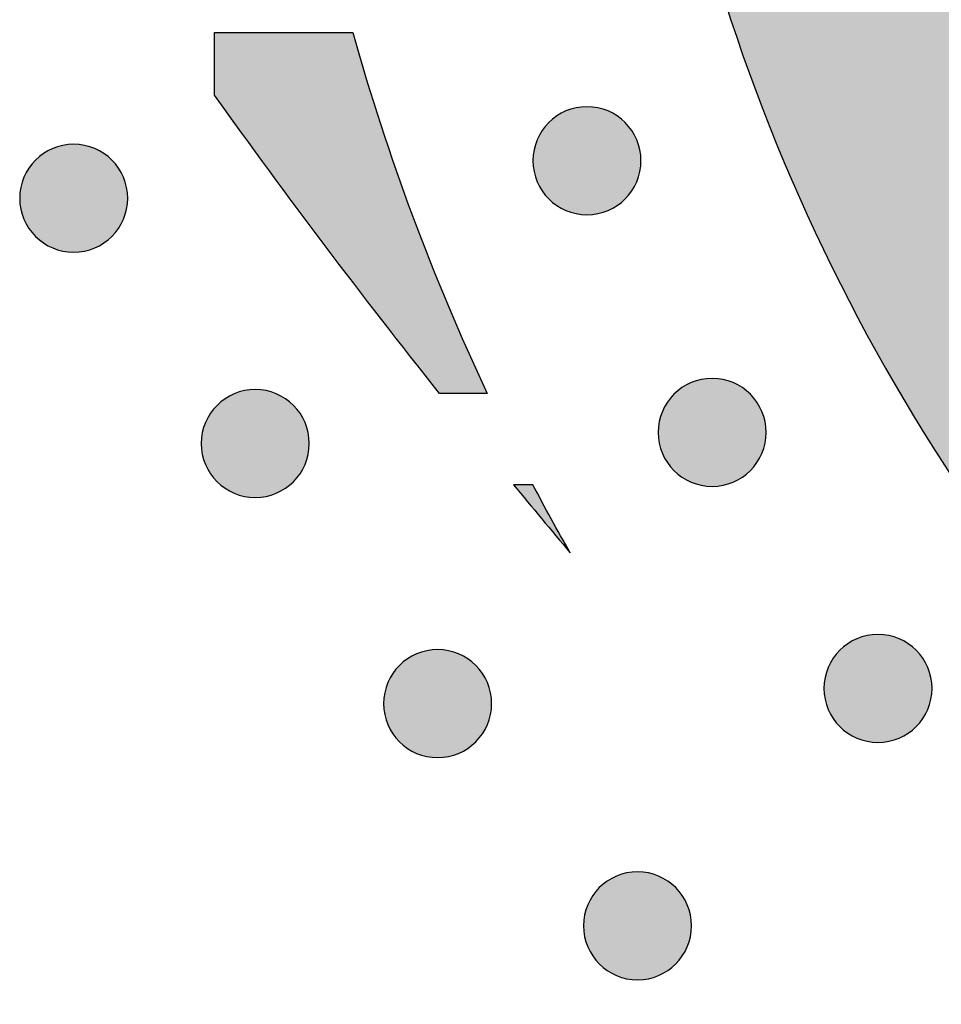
# Model space of a CAD drawing. Header units: millimetres. Extents: x -3873 to -97, y 912 to 4165.
# Tile 588 of 656: x -543 to -512, y 3750 to 3782. Entities that reach past the tile are written whole.
import ezdxf

# ---------------------------------------------------------------- set-up
doc = ezdxf.new("R2010")
doc.units = ezdxf.units.MM
doc.layers.add('pattern', color=7, linetype='Continuous', true_color=0x000000)

msp = doc.modelspace()

# ---------------------------------------------------------------- hatches: boundary and pattern name
at = {"layer": 'pattern'}
for points in [[(-415.75, 3746.365), (-409.983, 3761.385), (-424.214, 3755.831), (-426.723, 3754.899), (-429.271, 3754.045), (-431.853, 3753.272), (-434.466, 3752.582), (-437.106, 3751.977), (-439.769, 3751.457), (-442.45, 3751.025), (-445.145, 3750.681), (-447.85, 3750.426), (-450.561, 3750.26), (-453.273, 3750.183), (-455.981, 3750.195), (-458.682, 3750.295), (-461.371, 3750.483), (-464.043, 3750.758), (-466.696, 3751.118), (-467.69, 3751.279), (-468.683, 3751.46), (-469.676, 3751.662), (-470.667, 3751.883), (-471.656, 3752.124), (-472.642, 3752.386), (-473.624, 3752.667), (-474.603, 3752.969), (-475.576, 3753.29), (-476.545, 3753.631), (-477.508, 3753.992), (-478.464, 3754.373), (-479.413, 3754.773), (-480.355, 3755.191), (-481.288, 3755.629), (-482.213, 3756.086), (-483.128, 3756.561), (-484.034, 3757.054), (-484.929, 3757.565), (-485.813, 3758.093), (-486.686, 3758.639), (-487.546, 3759.201), (-488.395, 3759.78), (-489.23, 3760.374), (-490.052, 3760.985), (-490.861, 3761.61), (-491.655, 3762.25), (-492.435, 3762.904), (-493.2, 3763.571), (-493.95, 3764.252), (-494.684, 3764.946), (-495.402, 3765.651), (-496.107, 3766.371), (-496.799, 3767.106), (-497.479, 3767.857), (-498.145, 3768.623), (-498.798, 3769.404), (-499.436, 3770.2), (-500.06, 3771.009), (-500.669, 3771.833), (-501.262, 3772.669), (-501.839, 3773.519), (-502.4, 3774.38), (-502.944, 3775.254), (-503.471, 3776.139), (-503.98, 3777.035), (-504.472, 3777.941), (-504.945, 3778.858), (-505.4, 3779.783), (-505.836, 3780.717), (-506.253, 3781.66), (-506.652, 3782.609), (-507.03, 3783.566), (-507.39, 3784.53), (-507.729, 3785.499), (-508.049, 3786.473), (-508.349, 3787.452), (-508.628, 3788.435), (-508.888, 3789.422), (-509.128, 3790.411), (-509.347, 3791.402), (-509.547, 3792.395), (-509.726, 3793.389), (-509.886, 3794.383), (-510.241, 3797.036), (-510.511, 3799.709), (-510.694, 3802.399), (-510.79, 3805.1), (-510.798, 3807.808), (-510.716, 3810.52), (-510.545, 3813.23), (-510.285, 3815.935), (-509.936, 3818.63), (-509.5, 3821.31), (-508.976, 3823.972), (-508.366, 3826.611), (-507.671, 3829.222), (-506.894, 3831.803), (-506.035, 3834.349), (-505.098, 3836.857), (-499.52, 3851.079), (-514.55, 3845.338), (-515.217, 3843.811), (-515.858, 3842.27), (-516.473, 3840.714), (-517.062, 3839.145), (-517.625, 3837.562), (-518.16, 3835.966), (-518.667, 3834.359), (-519.146, 3832.741), (-519.597, 3831.112), (-520.019, 3829.474), (-520.412, 3827.827), (-520.776, 3826.171), (-521.11, 3824.509), (-521.415, 3822.839), (-521.69, 3821.165), (-521.935, 3819.485), (-522.149, 3817.801), (-522.334, 3816.113), (-522.488, 3814.424), (-522.611, 3812.732), (-522.705, 3811.04), (-522.768, 3809.348), (-522.8, 3807.656), (-522.803, 3805.966), (-522.775, 3804.279), (-522.717, 3802.594), (-522.63, 3800.914), (-522.513, 3799.238), (-522.366, 3797.568), (-522.19, 3795.904), (-521.986, 3794.247), (-521.752, 3792.598), (-521.556, 3791.372), (-521.334, 3790.147), (-521.088, 3788.923), (-520.818, 3787.7), (-520.522, 3786.481), (-520.202, 3785.265), (-519.857, 3784.053), (-519.487, 3782.846), (-519.093, 3781.644), (-518.675, 3780.45), (-518.232, 3779.262), (-517.765, 3778.082), (-517.274, 3776.911), (-516.759, 3775.749), (-516.221, 3774.597), (-515.66, 3773.456), (-515.077, 3772.326), (-514.471, 3771.209), (-513.843, 3770.104), (-513.193, 3769.013), (-512.522, 3767.936), (-511.831, 3766.873), (-511.119, 3765.826), (-510.388, 3764.795), (-509.638, 3763.78), (-508.868, 3762.782), (-508.081, 3761.801), (-507.277, 3760.838), (-506.455, 3759.893), (-505.617, 3758.967), (-504.764, 3758.061), (-503.895, 3757.173), (-503.009, 3756.303), (-502.104, 3755.448), (-501.18, 3754.609), (-500.237, 3753.786), (-499.275, 3752.979), (-498.296, 3752.19), (-497.299, 3751.42), (-496.285, 3750.667), (-495.255, 3749.934), (-494.209, 3749.221), (-493.148, 3748.527), (-492.072, 3747.855), (-490.982, 3747.203), (-489.878, 3746.573), (-488.762, 3745.965), (-487.633, 3745.38), (-486.493, 3744.817), (-485.342, 3744.277), (-484.181, 3743.76), (-483.011, 3743.268), (-481.832, 3742.798), (-480.645, 3742.353), (-479.451, 3741.933), (-478.25, 3741.537), (-477.044, 3741.165), (-475.832, 3740.818), (-474.617, 3740.495), (-473.398, 3740.198), (-472.176, 3739.925), (-470.952, 3739.677), (-469.727, 3739.453), (-468.501, 3739.255), (-466.853, 3739.018), (-465.196, 3738.811), (-463.533, 3738.632), (-461.863, 3738.483), (-460.188, 3738.363), (-458.507, 3738.272), (-456.823, 3738.212), (-455.135, 3738.181), (-453.446, 3738.18), (-451.754, 3738.21), (-450.061, 3738.27), (-448.369, 3738.36), (-446.677, 3738.481), (-444.987, 3738.632), (-443.3, 3738.814), (-441.615, 3739.025), (-439.935, 3739.267), (-438.26, 3739.539), (-436.59, 3739.841), (-434.927, 3740.172), (-433.271, 3740.533), (-431.623, 3740.924), (-429.984, 3741.343), (-428.354, 3741.791), (-426.735, 3742.267), (-425.127, 3742.772), (-423.531, 3743.304), (-421.947, 3743.863), (-420.376, 3744.45), (-418.819, 3745.062), (-417.277, 3745.701)], [(-531.67, 3781.714), (-531.228, 3780.195), (-530.754, 3778.684), (-530.249, 3777.183), (-529.711, 3775.693), (-529.143, 3774.214), (-528.544, 3772.748), (-527.914, 3771.295), (-527.255, 3769.857), (-528.822, 3769.858), (-532.58, 3774.71), (-536.213, 3779.657), (-536.211, 3781.718)], [(-522.729, 3776.247), (-522.757, 3776.22), (-522.786, 3776.192), (-522.816, 3776.166), (-522.847, 3776.14), (-522.878, 3776.114), (-522.911, 3776.089), (-522.944, 3776.064), (-522.978, 3776.04), (-523.013, 3776.017), (-523.049, 3775.994), (-523.085, 3775.972), (-523.123, 3775.951), (-523.161, 3775.93), (-523.199, 3775.911), (-523.239, 3775.892), (-523.279, 3775.874), (-523.32, 3775.857), (-523.361, 3775.841), (-523.403, 3775.826), (-523.445, 3775.812), (-523.488, 3775.799), (-523.532, 3775.787), (-523.576, 3775.776), (-523.62, 3775.766), (-523.665, 3775.757), (-523.71, 3775.75), (-523.755, 3775.743), (-523.8, 3775.738), (-523.846, 3775.734), (-523.892, 3775.731), (-523.938, 3775.729), (-523.984, 3775.728), (-524.03, 3775.729), (-524.076, 3775.731), (-524.121, 3775.734), (-524.167, 3775.738), (-524.212, 3775.743), (-524.258, 3775.75), (-524.303, 3775.758), (-524.347, 3775.766), (-524.392, 3775.776), (-524.435, 3775.787), (-524.479, 3775.799), (-524.522, 3775.813), (-524.564, 3775.827), (-524.606, 3775.842), (-524.648, 3775.858), (-524.688, 3775.875), (-524.728, 3775.893), (-524.768, 3775.912), (-524.806, 3775.932), (-524.844, 3775.952), (-524.882, 3775.973), (-524.918, 3775.995), (-524.954, 3776.018), (-524.989, 3776.042), (-525.023, 3776.066), (-525.056, 3776.09), (-525.089, 3776.116), (-525.12, 3776.141), (-525.151, 3776.168), (-525.181, 3776.195), (-525.21, 3776.222), (-525.238, 3776.249), (-525.265, 3776.277), (-525.292, 3776.306), (-525.319, 3776.336), (-525.345, 3776.367), (-525.371, 3776.399), (-525.396, 3776.431), (-525.421, 3776.465), (-525.445, 3776.499), (-525.468, 3776.534), (-525.491, 3776.569), (-525.513, 3776.606), (-525.534, 3776.643), (-525.555, 3776.681), (-525.574, 3776.72), (-525.593, 3776.759), (-525.611, 3776.799), (-525.628, 3776.84), (-525.644, 3776.882), (-525.659, 3776.924), (-525.673, 3776.966), (-525.686, 3777.009), (-525.698, 3777.053), (-525.709, 3777.096), (-525.719, 3777.141), (-525.728, 3777.185), (-525.735, 3777.23), (-525.742, 3777.276), (-525.747, 3777.321), (-525.751, 3777.367), (-525.754, 3777.413), (-525.756, 3777.458), (-525.756, 3777.504), (-525.756, 3777.55), (-525.754, 3777.596), (-525.751, 3777.642), (-525.747, 3777.688), (-525.741, 3777.733), (-525.735, 3777.778), (-525.727, 3777.823), (-525.718, 3777.868), (-525.709, 3777.912), (-525.698, 3777.956), (-525.686, 3777.999), (-525.672, 3778.042), (-525.658, 3778.085), (-525.643, 3778.127), (-525.627, 3778.168), (-525.61, 3778.209), (-525.592, 3778.249), (-525.573, 3778.288), (-525.553, 3778.327), (-525.533, 3778.365), (-525.512, 3778.402), (-525.489, 3778.439), (-525.467, 3778.475), (-525.443, 3778.509), (-525.419, 3778.544), (-525.394, 3778.577), (-525.369, 3778.609), (-525.343, 3778.641), (-525.317, 3778.672), (-525.29, 3778.701), (-525.263, 3778.73), (-525.236, 3778.758), (-525.207, 3778.786), (-525.178, 3778.813), (-525.149, 3778.84), (-525.118, 3778.866), (-525.086, 3778.892), (-525.054, 3778.917), (-525.02, 3778.942), (-524.986, 3778.966), (-524.951, 3778.989), (-524.916, 3779.012), (-524.879, 3779.034), (-524.842, 3779.055), (-524.804, 3779.075), (-524.765, 3779.095), (-524.726, 3779.114), (-524.685, 3779.132), (-524.645, 3779.149), (-524.603, 3779.165), (-524.561, 3779.18), (-524.519, 3779.194), (-524.476, 3779.207), (-524.432, 3779.219), (-524.389, 3779.23), (-524.344, 3779.24), (-524.3, 3779.248), (-524.255, 3779.256), (-524.209, 3779.262), (-524.164, 3779.268), (-524.118, 3779.272), (-524.072, 3779.275), (-524.027, 3779.277), (-523.981, 3779.277), (-523.935, 3779.276), (-523.889, 3779.275), (-523.843, 3779.272), (-523.797, 3779.267), (-523.752, 3779.262), (-523.707, 3779.256), (-523.662, 3779.248), (-523.617, 3779.239), (-523.573, 3779.229), (-523.529, 3779.218), (-523.485, 3779.206), (-523.442, 3779.193), (-523.4, 3779.179), (-523.358, 3779.164), (-523.317, 3779.148), (-523.276, 3779.131), (-523.236, 3779.113), (-523.197, 3779.094), (-523.158, 3779.074), (-523.12, 3779.053), (-523.083, 3779.032), (-523.046, 3779.01), (-523.01, 3778.987), (-522.975, 3778.964), (-522.941, 3778.94), (-522.908, 3778.915), (-522.876, 3778.89), (-522.844, 3778.864), (-522.813, 3778.838), (-522.784, 3778.811), (-522.755, 3778.784), (-522.726, 3778.756), (-522.699, 3778.728), (-522.672, 3778.699), (-522.645, 3778.669), (-522.619, 3778.638), (-522.593, 3778.607), (-522.568, 3778.574), (-522.543, 3778.541), (-522.519, 3778.507), (-522.496, 3778.472), (-522.473, 3778.436), (-522.451, 3778.4), (-522.43, 3778.362), (-522.41, 3778.324), (-522.39, 3778.286), (-522.371, 3778.246), (-522.353, 3778.206), (-522.336, 3778.165), (-522.32, 3778.124), (-522.305, 3778.082), (-522.291, 3778.04), (-522.278, 3777.997), (-522.266, 3777.953), (-522.255, 3777.909), (-522.245, 3777.865), (-522.236, 3777.82), (-522.229, 3777.775), (-522.222, 3777.73), (-522.217, 3777.684), (-522.213, 3777.639), (-522.21, 3777.593), (-522.208, 3777.547), (-522.208, 3777.501), (-522.208, 3777.455), (-522.21, 3777.409), (-522.213, 3777.364), (-522.218, 3777.318), (-522.223, 3777.273), (-522.229, 3777.227), (-522.237, 3777.182), (-522.246, 3777.138), (-522.256, 3777.093), (-522.267, 3777.05), (-522.279, 3777.006), (-522.292, 3776.963), (-522.306, 3776.921), (-522.321, 3776.879), (-522.337, 3776.837), (-522.354, 3776.797), (-522.372, 3776.757), (-522.391, 3776.717), (-522.411, 3776.678), (-522.431, 3776.64), (-522.453, 3776.603), (-522.475, 3776.567), (-522.498, 3776.531), (-522.521, 3776.496), (-522.545, 3776.462), (-522.57, 3776.429), (-522.595, 3776.396), (-522.621, 3776.365), (-522.647, 3776.334), (-522.674, 3776.304), (-522.701, 3776.275)], [(-539.583, 3775.015), (-539.611, 3774.988), (-539.64, 3774.961), (-539.67, 3774.934), (-539.701, 3774.908), (-539.733, 3774.882), (-539.765, 3774.857), (-539.799, 3774.832), (-539.833, 3774.808), (-539.868, 3774.785), (-539.903, 3774.762), (-539.94, 3774.74), (-539.977, 3774.719), (-540.015, 3774.699), (-540.054, 3774.679), (-540.093, 3774.66), (-540.133, 3774.642), (-540.174, 3774.625), (-540.216, 3774.609), (-540.258, 3774.594), (-540.3, 3774.58), (-540.343, 3774.567), (-540.386, 3774.555), (-540.43, 3774.544), (-540.475, 3774.534), (-540.519, 3774.526), (-540.564, 3774.518), (-540.61, 3774.512), (-540.655, 3774.506), (-540.701, 3774.502), (-540.746, 3774.499), (-540.792, 3774.497), (-540.838, 3774.497), (-540.884, 3774.498), (-540.93, 3774.499), (-540.976, 3774.502), (-541.022, 3774.507), (-541.067, 3774.512), (-541.112, 3774.518), (-541.157, 3774.526), (-541.202, 3774.535), (-541.246, 3774.545), (-541.29, 3774.556), (-541.333, 3774.568), (-541.376, 3774.581), (-541.419, 3774.595), (-541.461, 3774.61), (-541.502, 3774.626), (-541.543, 3774.643), (-541.583, 3774.661), (-541.622, 3774.68), (-541.661, 3774.7), (-541.699, 3774.721), (-541.736, 3774.742), (-541.773, 3774.764), (-541.809, 3774.787), (-541.843, 3774.81), (-541.877, 3774.834), (-541.911, 3774.859), (-541.943, 3774.884), (-541.975, 3774.91), (-542.005, 3774.936), (-542.035, 3774.963), (-542.064, 3774.99), (-542.092, 3775.018), (-542.12, 3775.046), (-542.147, 3775.075), (-542.174, 3775.105), (-542.2, 3775.136), (-542.226, 3775.167), (-542.251, 3775.2), (-542.276, 3775.233), (-542.3, 3775.267), (-542.323, 3775.302), (-542.346, 3775.338), (-542.368, 3775.374), (-542.389, 3775.412), (-542.409, 3775.45), (-542.429, 3775.488), (-542.448, 3775.528), (-542.466, 3775.568), (-542.483, 3775.609), (-542.499, 3775.65), (-542.514, 3775.692), (-542.528, 3775.734), (-542.541, 3775.777), (-542.553, 3775.821), (-542.564, 3775.865), (-542.574, 3775.909), (-542.582, 3775.954), (-542.59, 3775.999), (-542.596, 3776.044), (-542.602, 3776.089), (-542.606, 3776.135), (-542.609, 3776.181), (-542.611, 3776.227), (-542.611, 3776.273), (-542.61, 3776.319), (-542.609, 3776.365), (-542.606, 3776.41), (-542.601, 3776.456), (-542.596, 3776.501), (-542.59, 3776.547), (-542.582, 3776.592), (-542.573, 3776.636), (-542.563, 3776.681), (-542.552, 3776.724), (-542.54, 3776.768), (-542.527, 3776.811), (-542.513, 3776.853), (-542.498, 3776.895), (-542.482, 3776.937), (-542.464, 3776.977), (-542.447, 3777.017), (-542.428, 3777.057), (-542.408, 3777.096), (-542.387, 3777.134), (-542.366, 3777.171), (-542.344, 3777.207), (-542.321, 3777.243), (-542.298, 3777.278), (-542.274, 3777.312), (-542.249, 3777.345), (-542.224, 3777.378), (-542.198, 3777.409), (-542.172, 3777.44), (-542.145, 3777.47), (-542.118, 3777.499), (-542.09, 3777.527), (-542.062, 3777.554), (-542.033, 3777.582), (-542.003, 3777.608), (-541.972, 3777.634), (-541.941, 3777.66), (-541.908, 3777.685), (-541.875, 3777.71), (-541.841, 3777.734), (-541.806, 3777.757), (-541.77, 3777.78), (-541.734, 3777.802), (-541.696, 3777.823), (-541.658, 3777.844), (-541.62, 3777.863), (-541.58, 3777.882), (-541.54, 3777.9), (-541.499, 3777.917), (-541.458, 3777.933), (-541.416, 3777.948), (-541.374, 3777.962), (-541.331, 3777.975), (-541.287, 3777.987), (-541.243, 3777.998), (-541.199, 3778.008), (-541.154, 3778.017), (-541.109, 3778.024), (-541.064, 3778.031), (-541.018, 3778.036), (-540.973, 3778.04), (-540.927, 3778.043), (-540.881, 3778.045), (-540.835, 3778.045), (-540.789, 3778.045), (-540.743, 3778.043), (-540.698, 3778.04), (-540.652, 3778.036), (-540.607, 3778.03), (-540.561, 3778.024), (-540.516, 3778.016), (-540.472, 3778.008), (-540.427, 3777.998), (-540.383, 3777.987), (-540.34, 3777.975), (-540.297, 3777.961), (-540.255, 3777.947), (-540.213, 3777.932), (-540.171, 3777.916), (-540.131, 3777.899), (-540.091, 3777.881), (-540.051, 3777.862), (-540.012, 3777.842), (-539.974, 3777.822), (-539.937, 3777.801), (-539.901, 3777.778), (-539.865, 3777.756), (-539.83, 3777.732), (-539.796, 3777.708), (-539.763, 3777.684), (-539.73, 3777.658), (-539.699, 3777.632), (-539.668, 3777.606), (-539.638, 3777.579), (-539.609, 3777.552), (-539.581, 3777.525), (-539.554, 3777.497), (-539.526, 3777.467), (-539.5, 3777.438), (-539.473, 3777.407), (-539.448, 3777.375), (-539.423, 3777.343), (-539.398, 3777.309), (-539.374, 3777.275), (-539.351, 3777.24), (-539.328, 3777.205), (-539.306, 3777.168), (-539.285, 3777.131), (-539.264, 3777.093), (-539.244, 3777.054), (-539.226, 3777.015), (-539.208, 3776.974), (-539.191, 3776.934), (-539.175, 3776.892), (-539.16, 3776.85), (-539.146, 3776.808), (-539.133, 3776.765), (-539.121, 3776.721), (-539.11, 3776.678), (-539.1, 3776.633), (-539.091, 3776.589), (-539.083, 3776.544), (-539.077, 3776.498), (-539.072, 3776.453), (-539.068, 3776.407), (-539.065, 3776.361), (-539.063, 3776.316), (-539.062, 3776.27), (-539.063, 3776.224), (-539.065, 3776.178), (-539.068, 3776.132), (-539.072, 3776.086), (-539.077, 3776.041), (-539.084, 3775.996), (-539.092, 3775.951), (-539.1, 3775.906), (-539.11, 3775.862), (-539.121, 3775.818), (-539.133, 3775.774), (-539.147, 3775.732), (-539.161, 3775.689), (-539.176, 3775.647), (-539.192, 3775.606), (-539.209, 3775.565), (-539.227, 3775.525), (-539.246, 3775.486), (-539.266, 3775.447), (-539.286, 3775.409), (-539.307, 3775.372), (-539.329, 3775.335), (-539.352, 3775.299), (-539.376, 3775.265), (-539.4, 3775.23), (-539.424, 3775.197), (-539.45, 3775.165), (-539.475, 3775.133), (-539.502, 3775.102), (-539.528, 3775.073), (-539.556, 3775.044)], [(-518.618, 3767.32), (-518.646, 3767.293), (-518.675, 3767.266), (-518.705, 3767.239), (-518.735, 3767.213), (-518.767, 3767.187), (-518.799, 3767.162), (-518.833, 3767.137), (-518.867, 3767.113), (-518.902, 3767.09), (-518.938, 3767.067), (-518.974, 3767.045), (-519.011, 3767.024), (-519.049, 3767.004), (-519.088, 3766.984), (-519.128, 3766.965), (-519.168, 3766.947), (-519.208, 3766.93), (-519.25, 3766.914), (-519.292, 3766.899), (-519.334, 3766.885), (-519.377, 3766.872), (-519.421, 3766.86), (-519.465, 3766.849), (-519.509, 3766.839), (-519.554, 3766.831), (-519.599, 3766.823), (-519.644, 3766.817), (-519.689, 3766.811), (-519.735, 3766.807), (-519.781, 3766.804), (-519.827, 3766.802), (-519.873, 3766.802), (-519.919, 3766.803), (-519.964, 3766.804), (-520.01, 3766.807), (-520.056, 3766.812), (-520.101, 3766.817), (-520.147, 3766.823), (-520.191, 3766.831), (-520.236, 3766.84), (-520.28, 3766.85), (-520.324, 3766.861), (-520.368, 3766.873), (-520.411, 3766.886), (-520.453, 3766.9), (-520.495, 3766.915), (-520.536, 3766.931), (-520.577, 3766.948), (-520.617, 3766.966), (-520.657, 3766.985), (-520.695, 3767.005), (-520.733, 3767.026), (-520.771, 3767.047), (-520.807, 3767.069), (-520.843, 3767.092), (-520.878, 3767.115), (-520.912, 3767.139), (-520.945, 3767.164), (-520.977, 3767.189), (-521.009, 3767.215), (-521.04, 3767.241), (-521.07, 3767.268), (-521.099, 3767.295), (-521.127, 3767.323), (-521.154, 3767.351), (-521.181, 3767.38), (-521.208, 3767.41), (-521.234, 3767.441), (-521.26, 3767.472), (-521.285, 3767.505), (-521.31, 3767.538), (-521.334, 3767.572), (-521.357, 3767.607), (-521.38, 3767.643), (-521.402, 3767.679), (-521.423, 3767.717), (-521.444, 3767.755), (-521.463, 3767.793), (-521.482, 3767.833), (-521.5, 3767.873), (-521.517, 3767.914), (-521.533, 3767.955), (-521.548, 3767.997), (-521.562, 3768.039), (-521.575, 3768.082), (-521.587, 3768.126), (-521.598, 3768.17), (-521.608, 3768.214), (-521.617, 3768.259), (-521.624, 3768.304), (-521.631, 3768.349), (-521.636, 3768.394), (-521.64, 3768.44), (-521.643, 3768.486), (-521.645, 3768.532), (-521.645, 3768.578), (-521.645, 3768.624), (-521.643, 3768.67), (-521.64, 3768.715), (-521.636, 3768.761), (-521.63, 3768.806), (-521.624, 3768.852), (-521.616, 3768.897), (-521.607, 3768.941), (-521.597, 3768.986), (-521.586, 3769.029), (-521.574, 3769.073), (-521.561, 3769.116), (-521.547, 3769.158), (-521.532, 3769.2), (-521.516, 3769.242), (-521.499, 3769.282), (-521.481, 3769.322), (-521.462, 3769.362), (-521.442, 3769.401), (-521.422, 3769.439), (-521.4, 3769.476), (-521.378, 3769.512), (-521.356, 3769.548), (-521.332, 3769.583), (-521.308, 3769.617), (-521.283, 3769.65), (-521.258, 3769.683), (-521.232, 3769.714), (-521.206, 3769.745), (-521.179, 3769.775), (-521.152, 3769.804), (-521.125, 3769.832), (-521.096, 3769.859), (-521.067, 3769.887), (-521.037, 3769.913), (-521.007, 3769.939), (-520.975, 3769.965), (-520.943, 3769.99), (-520.909, 3770.015), (-520.875, 3770.039), (-520.84, 3770.062), (-520.804, 3770.085), (-520.768, 3770.107), (-520.731, 3770.128), (-520.693, 3770.149), (-520.654, 3770.168), (-520.614, 3770.187), (-520.574, 3770.205), (-520.534, 3770.222), (-520.492, 3770.238), (-520.45, 3770.253), (-520.408, 3770.267), (-520.365, 3770.28), (-520.321, 3770.292), (-520.277, 3770.303), (-520.233, 3770.313), (-520.188, 3770.322), (-520.143, 3770.329), (-520.098, 3770.336), (-520.053, 3770.341), (-520.007, 3770.345), (-519.961, 3770.348), (-519.915, 3770.35), (-519.869, 3770.351), (-519.824, 3770.35), (-519.778, 3770.348), (-519.732, 3770.345), (-519.686, 3770.341), (-519.641, 3770.336), (-519.596, 3770.329), (-519.551, 3770.321), (-519.506, 3770.313), (-519.462, 3770.303), (-519.418, 3770.292), (-519.374, 3770.28), (-519.331, 3770.266), (-519.289, 3770.252), (-519.247, 3770.237), (-519.206, 3770.221), (-519.165, 3770.204), (-519.125, 3770.186), (-519.085, 3770.167), (-519.047, 3770.147), (-519.009, 3770.127), (-518.971, 3770.106), (-518.935, 3770.084), (-518.899, 3770.061), (-518.864, 3770.037), (-518.83, 3770.013), (-518.797, 3769.989), (-518.765, 3769.963), (-518.733, 3769.937), (-518.702, 3769.911), (-518.672, 3769.884), (-518.643, 3769.857), (-518.615, 3769.83), (-518.588, 3769.802), (-518.561, 3769.773), (-518.534, 3769.743), (-518.508, 3769.712), (-518.482, 3769.68), (-518.457, 3769.648), (-518.432, 3769.614), (-518.408, 3769.58), (-518.385, 3769.545), (-518.362, 3769.51), (-518.34, 3769.473), (-518.319, 3769.436), (-518.298, 3769.398), (-518.279, 3769.359), (-518.26, 3769.32), (-518.242, 3769.279), (-518.225, 3769.239), (-518.209, 3769.197), (-518.194, 3769.155), (-518.18, 3769.113), (-518.167, 3769.07), (-518.155, 3769.026), (-518.144, 3768.983), (-518.134, 3768.938), (-518.125, 3768.894), (-518.118, 3768.849), (-518.111, 3768.803), (-518.106, 3768.758), (-518.102, 3768.712), (-518.099, 3768.666), (-518.097, 3768.621), (-518.097, 3768.575), (-518.097, 3768.529), (-518.099, 3768.483), (-518.102, 3768.437), (-518.106, 3768.391), (-518.112, 3768.346), (-518.118, 3768.301), (-518.126, 3768.256), (-518.135, 3768.211), (-518.145, 3768.167), (-518.156, 3768.123), (-518.168, 3768.079), (-518.181, 3768.037), (-518.195, 3767.994), (-518.21, 3767.952), (-518.226, 3767.911), (-518.243, 3767.87), (-518.261, 3767.83), (-518.28, 3767.791), (-518.3, 3767.752), (-518.32, 3767.714), (-518.342, 3767.677), (-518.364, 3767.64), (-518.387, 3767.604), (-518.41, 3767.57), (-518.434, 3767.535), (-518.459, 3767.502), (-518.484, 3767.47), (-518.51, 3767.438), (-518.536, 3767.407), (-518.563, 3767.378), (-518.59, 3767.349)], [(-533.623, 3766.955), (-533.651, 3766.927), (-533.68, 3766.9), (-533.71, 3766.874), (-533.741, 3766.847), (-533.772, 3766.822), (-533.805, 3766.796), (-533.838, 3766.772), (-533.872, 3766.748), (-533.907, 3766.724), (-533.943, 3766.702), (-533.979, 3766.68), (-534.017, 3766.658), (-534.055, 3766.638), (-534.093, 3766.618), (-534.133, 3766.599), (-534.173, 3766.582), (-534.214, 3766.565), (-534.255, 3766.549), (-534.297, 3766.533), (-534.34, 3766.519), (-534.383, 3766.506), (-534.426, 3766.494), (-534.47, 3766.483), (-534.514, 3766.474), (-534.559, 3766.465), (-534.604, 3766.457), (-534.649, 3766.451), (-534.695, 3766.446), (-534.74, 3766.441), (-534.786, 3766.439), (-534.832, 3766.437), (-534.878, 3766.436), (-534.924, 3766.437), (-534.97, 3766.439), (-535.015, 3766.442), (-535.061, 3766.446), (-535.107, 3766.451), (-535.152, 3766.458), (-535.197, 3766.465), (-535.241, 3766.474), (-535.286, 3766.484), (-535.33, 3766.495), (-535.373, 3766.507), (-535.416, 3766.52), (-535.458, 3766.534), (-535.5, 3766.55), (-535.542, 3766.566), (-535.582, 3766.583), (-535.622, 3766.601), (-535.662, 3766.62), (-535.701, 3766.639), (-535.739, 3766.66), (-535.776, 3766.681), (-535.812, 3766.703), (-535.848, 3766.726), (-535.883, 3766.749), (-535.917, 3766.774), (-535.95, 3766.798), (-535.983, 3766.823), (-536.014, 3766.849), (-536.045, 3766.876), (-536.075, 3766.902), (-536.104, 3766.929), (-536.132, 3766.957), (-536.16, 3766.985), (-536.187, 3767.014), (-536.213, 3767.044), (-536.24, 3767.075), (-536.265, 3767.107), (-536.29, 3767.139), (-536.315, 3767.172), (-536.339, 3767.206), (-536.363, 3767.241), (-536.385, 3767.277), (-536.407, 3767.314), (-536.428, 3767.351), (-536.449, 3767.389), (-536.469, 3767.428), (-536.487, 3767.467), (-536.505, 3767.507), (-536.522, 3767.548), (-536.538, 3767.589), (-536.553, 3767.631), (-536.567, 3767.674), (-536.58, 3767.717), (-536.592, 3767.76), (-536.603, 3767.804), (-536.613, 3767.848), (-536.622, 3767.893), (-536.63, 3767.938), (-536.636, 3767.983), (-536.641, 3768.029), (-536.645, 3768.074), (-536.648, 3768.12), (-536.65, 3768.166), (-536.651, 3768.212), (-536.65, 3768.258), (-536.648, 3768.304), (-536.645, 3768.35), (-536.641, 3768.395), (-536.636, 3768.441), (-536.629, 3768.486), (-536.621, 3768.531), (-536.613, 3768.576), (-536.603, 3768.62), (-536.592, 3768.664), (-536.58, 3768.707), (-536.567, 3768.75), (-536.552, 3768.793), (-536.537, 3768.835), (-536.521, 3768.876), (-536.504, 3768.917), (-536.486, 3768.957), (-536.467, 3768.996), (-536.447, 3769.035), (-536.427, 3769.073), (-536.406, 3769.11), (-536.384, 3769.147), (-536.361, 3769.182), (-536.337, 3769.217), (-536.313, 3769.251), (-536.289, 3769.285), (-536.263, 3769.317), (-536.238, 3769.349), (-536.211, 3769.379), (-536.185, 3769.409), (-536.157, 3769.438), (-536.13, 3769.466), (-536.102, 3769.494), (-536.073, 3769.521), (-536.043, 3769.548), (-536.012, 3769.574), (-535.98, 3769.6), (-535.948, 3769.625), (-535.915, 3769.649), (-535.88, 3769.673), (-535.845, 3769.697), (-535.81, 3769.719), (-535.773, 3769.741), (-535.736, 3769.763), (-535.698, 3769.783), (-535.659, 3769.803), (-535.62, 3769.822), (-535.58, 3769.84), (-535.539, 3769.857), (-535.497, 3769.873), (-535.456, 3769.888), (-535.413, 3769.902), (-535.37, 3769.915), (-535.327, 3769.927), (-535.283, 3769.938), (-535.238, 3769.948), (-535.194, 3769.956), (-535.149, 3769.964), (-535.103, 3769.97), (-535.058, 3769.976), (-535.012, 3769.98), (-534.967, 3769.983), (-534.921, 3769.984), (-534.875, 3769.985), (-534.829, 3769.984), (-534.783, 3769.982), (-534.737, 3769.979), (-534.692, 3769.975), (-534.646, 3769.97), (-534.601, 3769.963), (-534.556, 3769.956), (-534.511, 3769.947), (-534.467, 3769.937), (-534.423, 3769.926), (-534.38, 3769.914), (-534.337, 3769.901), (-534.294, 3769.887), (-534.252, 3769.871), (-534.211, 3769.855), (-534.17, 3769.838), (-534.13, 3769.82), (-534.091, 3769.801), (-534.052, 3769.782), (-534.014, 3769.761), (-533.977, 3769.74), (-533.94, 3769.718), (-533.905, 3769.695), (-533.87, 3769.672), (-533.836, 3769.648), (-533.802, 3769.623), (-533.77, 3769.598), (-533.738, 3769.572), (-533.708, 3769.546), (-533.678, 3769.519), (-533.649, 3769.492), (-533.621, 3769.464), (-533.593, 3769.436), (-533.566, 3769.407), (-533.539, 3769.377), (-533.513, 3769.346), (-533.487, 3769.315), (-533.462, 3769.282), (-533.437, 3769.249), (-533.413, 3769.215), (-533.39, 3769.18), (-533.367, 3769.144), (-533.345, 3769.107), (-533.324, 3769.07), (-533.304, 3769.032), (-533.284, 3768.993), (-533.265, 3768.954), (-533.247, 3768.914), (-533.23, 3768.873), (-533.214, 3768.832), (-533.199, 3768.79), (-533.185, 3768.747), (-533.172, 3768.704), (-533.16, 3768.661), (-533.149, 3768.617), (-533.139, 3768.573), (-533.131, 3768.528), (-533.123, 3768.483), (-533.117, 3768.438), (-533.111, 3768.392), (-533.107, 3768.347), (-533.104, 3768.301), (-533.103, 3768.255), (-533.102, 3768.209), (-533.103, 3768.163), (-533.104, 3768.117), (-533.107, 3768.071), (-533.112, 3768.026), (-533.117, 3767.98), (-533.123, 3767.935), (-533.131, 3767.89), (-533.14, 3767.845), (-533.15, 3767.801), (-533.161, 3767.757), (-533.173, 3767.714), (-533.186, 3767.671), (-533.2, 3767.628), (-533.215, 3767.586), (-533.231, 3767.545), (-533.249, 3767.504), (-533.267, 3767.464), (-533.285, 3767.425), (-533.305, 3767.386), (-533.326, 3767.348), (-533.347, 3767.311), (-533.369, 3767.274), (-533.392, 3767.239), (-533.415, 3767.204), (-533.439, 3767.17), (-533.464, 3767.137), (-533.489, 3767.104), (-533.515, 3767.073), (-533.541, 3767.042), (-533.568, 3767.012), (-533.595, 3766.983)], [(-526.393, 3766.856), (-524.533, 3764.622), (-525.758, 3766.855)], [(-513.171, 3758.907), (-513.2, 3758.88), (-513.229, 3758.853), (-513.259, 3758.826), (-513.289, 3758.8), (-513.321, 3758.774), (-513.353, 3758.749), (-513.387, 3758.724), (-513.421, 3758.7), (-513.456, 3758.677), (-513.492, 3758.654), (-513.528, 3758.632), (-513.565, 3758.611), (-513.603, 3758.59), (-513.642, 3758.571), (-513.682, 3758.552), (-513.722, 3758.534), (-513.762, 3758.517), (-513.804, 3758.501), (-513.846, 3758.486), (-513.888, 3758.472), (-513.931, 3758.459), (-513.975, 3758.447), (-514.019, 3758.436), (-514.063, 3758.426), (-514.108, 3758.417), (-514.153, 3758.41), (-514.198, 3758.403), (-514.243, 3758.398), (-514.289, 3758.394), (-514.335, 3758.391), (-514.381, 3758.389), (-514.426, 3758.389), (-514.472, 3758.389), (-514.518, 3758.391), (-514.564, 3758.394), (-514.61, 3758.398), (-514.655, 3758.404), (-514.7, 3758.41), (-514.745, 3758.418), (-514.79, 3758.427), (-514.834, 3758.436), (-514.878, 3758.447), (-514.922, 3758.46), (-514.965, 3758.473), (-515.007, 3758.487), (-515.049, 3758.502), (-515.09, 3758.518), (-515.131, 3758.535), (-515.171, 3758.553), (-515.211, 3758.572), (-515.249, 3758.592), (-515.287, 3758.612), (-515.325, 3758.634), (-515.361, 3758.656), (-515.397, 3758.678), (-515.432, 3758.702), (-515.466, 3758.726), (-515.499, 3758.751), (-515.531, 3758.776), (-515.563, 3758.802), (-515.594, 3758.828), (-515.624, 3758.855), (-515.653, 3758.882), (-515.681, 3758.909), (-515.708, 3758.938), (-515.735, 3758.967), (-515.762, 3758.997), (-515.788, 3759.027), (-515.814, 3759.059), (-515.839, 3759.091), (-515.864, 3759.125), (-515.888, 3759.159), (-515.911, 3759.194), (-515.934, 3759.229), (-515.956, 3759.266), (-515.977, 3759.303), (-515.998, 3759.341), (-516.017, 3759.38), (-516.036, 3759.42), (-516.054, 3759.46), (-516.071, 3759.5), (-516.087, 3759.542), (-516.102, 3759.584), (-516.116, 3759.626), (-516.129, 3759.669), (-516.141, 3759.713), (-516.152, 3759.757), (-516.162, 3759.801), (-516.171, 3759.846), (-516.178, 3759.89), (-516.185, 3759.936), (-516.19, 3759.981), (-516.194, 3760.027), (-516.197, 3760.073), (-516.199, 3760.119), (-516.199, 3760.164), (-516.199, 3760.21), (-516.197, 3760.256), (-516.194, 3760.302), (-516.19, 3760.348), (-516.184, 3760.393), (-516.178, 3760.438), (-516.17, 3760.483), (-516.161, 3760.528), (-516.151, 3760.572), (-516.14, 3760.616), (-516.128, 3760.66), (-516.115, 3760.703), (-516.101, 3760.745), (-516.086, 3760.787), (-516.07, 3760.828), (-516.053, 3760.869), (-516.035, 3760.909), (-516.016, 3760.949), (-515.996, 3760.987), (-515.976, 3761.025), (-515.954, 3761.062), (-515.932, 3761.099), (-515.909, 3761.135), (-515.886, 3761.17), (-515.862, 3761.204), (-515.837, 3761.237), (-515.812, 3761.269), (-515.786, 3761.301), (-515.76, 3761.332), (-515.733, 3761.361), (-515.706, 3761.39), (-515.678, 3761.419), (-515.65, 3761.446), (-515.621, 3761.473), (-515.591, 3761.5), (-515.561, 3761.526), (-515.529, 3761.552), (-515.496, 3761.577), (-515.463, 3761.602), (-515.429, 3761.626), (-515.394, 3761.649), (-515.358, 3761.672), (-515.322, 3761.694), (-515.285, 3761.715), (-515.247, 3761.736), (-515.208, 3761.755), (-515.168, 3761.774), (-515.128, 3761.792), (-515.087, 3761.809), (-515.046, 3761.825), (-515.004, 3761.84), (-514.962, 3761.854), (-514.919, 3761.867), (-514.875, 3761.879), (-514.831, 3761.89), (-514.787, 3761.9), (-514.742, 3761.909), (-514.697, 3761.916), (-514.652, 3761.923), (-514.607, 3761.928), (-514.561, 3761.932), (-514.515, 3761.935), (-514.469, 3761.937), (-514.423, 3761.937), (-514.377, 3761.937), (-514.332, 3761.935), (-514.286, 3761.932), (-514.24, 3761.928), (-514.195, 3761.922), (-514.149, 3761.916), (-514.105, 3761.908), (-514.06, 3761.899), (-514.016, 3761.889), (-513.972, 3761.878), (-513.928, 3761.866), (-513.885, 3761.853), (-513.843, 3761.839), (-513.801, 3761.824), (-513.76, 3761.808), (-513.719, 3761.791), (-513.679, 3761.773), (-513.639, 3761.754), (-513.601, 3761.734), (-513.563, 3761.714), (-513.525, 3761.692), (-513.489, 3761.67), (-513.453, 3761.647), (-513.418, 3761.624), (-513.384, 3761.6), (-513.351, 3761.575), (-513.319, 3761.55), (-513.287, 3761.524), (-513.256, 3761.498), (-513.226, 3761.471), (-513.197, 3761.444), (-513.169, 3761.416), (-513.142, 3761.388), (-513.115, 3761.359), (-513.088, 3761.329), (-513.062, 3761.299), (-513.036, 3761.267), (-513.011, 3761.234), (-512.986, 3761.201), (-512.962, 3761.167), (-512.939, 3761.132), (-512.916, 3761.096), (-512.894, 3761.06), (-512.873, 3761.023), (-512.852, 3760.984), (-512.833, 3760.946), (-512.814, 3760.906), (-512.796, 3760.866), (-512.779, 3760.825), (-512.763, 3760.784), (-512.748, 3760.742), (-512.734, 3760.7), (-512.721, 3760.657), (-512.709, 3760.613), (-512.698, 3760.569), (-512.688, 3760.525), (-512.679, 3760.48), (-512.672, 3760.435), (-512.665, 3760.39), (-512.66, 3760.345), (-512.656, 3760.299), (-512.653, 3760.253), (-512.651, 3760.207), (-512.651, 3760.161), (-512.651, 3760.115), (-512.653, 3760.07), (-512.656, 3760.024), (-512.66, 3759.978), (-512.666, 3759.933), (-512.672, 3759.887), (-512.68, 3759.842), (-512.689, 3759.798), (-512.699, 3759.754), (-512.71, 3759.71), (-512.722, 3759.666), (-512.735, 3759.623), (-512.749, 3759.581), (-512.764, 3759.539), (-512.78, 3759.497), (-512.797, 3759.457), (-512.815, 3759.417), (-512.834, 3759.377), (-512.854, 3759.339), (-512.874, 3759.301), (-512.896, 3759.263), (-512.918, 3759.227), (-512.94, 3759.191), (-512.964, 3759.156), (-512.988, 3759.122), (-513.013, 3759.089), (-513.038, 3759.056), (-513.064, 3759.025), (-513.09, 3758.994), (-513.117, 3758.964), (-513.144, 3758.935)], [(-527.634, 3758.408), (-527.662, 3758.38), (-527.691, 3758.353), (-527.721, 3758.327), (-527.752, 3758.3), (-527.783, 3758.275), (-527.816, 3758.249), (-527.849, 3758.225), (-527.883, 3758.201), (-527.918, 3758.177), (-527.954, 3758.155), (-527.991, 3758.133), (-528.028, 3758.111), (-528.066, 3758.091), (-528.105, 3758.071), (-528.144, 3758.053), (-528.184, 3758.035), (-528.225, 3758.018), (-528.266, 3758.002), (-528.308, 3757.986), (-528.351, 3757.972), (-528.394, 3757.959), (-528.437, 3757.947), (-528.481, 3757.936), (-528.525, 3757.927), (-528.57, 3757.918), (-528.615, 3757.91), (-528.66, 3757.904), (-528.706, 3757.899), (-528.751, 3757.894), (-528.797, 3757.892), (-528.843, 3757.89), (-528.889, 3757.889), (-528.935, 3757.89), (-528.981, 3757.892), (-529.027, 3757.895), (-529.072, 3757.899), (-529.118, 3757.904), (-529.163, 3757.911), (-529.208, 3757.918), (-529.253, 3757.927), (-529.297, 3757.937), (-529.341, 3757.948), (-529.384, 3757.96), (-529.427, 3757.973), (-529.47, 3757.987), (-529.512, 3758.003), (-529.553, 3758.019), (-529.594, 3758.036), (-529.634, 3758.054), (-529.673, 3758.073), (-529.712, 3758.092), (-529.75, 3758.113), (-529.787, 3758.134), (-529.823, 3758.156), (-529.859, 3758.179), (-529.894, 3758.202), (-529.928, 3758.227), (-529.961, 3758.251), (-529.994, 3758.276), (-530.025, 3758.302), (-530.056, 3758.329), (-530.086, 3758.355), (-530.115, 3758.382), (-530.143, 3758.41), (-530.171, 3758.438), (-530.198, 3758.467), (-530.224, 3758.497), (-530.251, 3758.528), (-530.276, 3758.56), (-530.302, 3758.592), (-530.326, 3758.625), (-530.35, 3758.659), (-530.374, 3758.694), (-530.396, 3758.73), (-530.418, 3758.767), (-530.44, 3758.804), (-530.46, 3758.842), (-530.48, 3758.881), (-530.498, 3758.92), (-530.516, 3758.96), (-530.533, 3759.001), (-530.549, 3759.042), (-530.565, 3759.084), (-530.579, 3759.127), (-530.592, 3759.17), (-530.604, 3759.213), (-530.615, 3759.257), (-530.624, 3759.302), (-530.633, 3759.346), (-530.641, 3759.391), (-530.647, 3759.436), (-530.652, 3759.482), (-530.657, 3759.528), (-530.659, 3759.573), (-530.661, 3759.619), (-530.662, 3759.665), (-530.661, 3759.711), (-530.659, 3759.757), (-530.656, 3759.803), (-530.652, 3759.848), (-530.647, 3759.894), (-530.64, 3759.939), (-530.633, 3759.984), (-530.624, 3760.029), (-530.614, 3760.073), (-530.603, 3760.117), (-530.591, 3760.16), (-530.578, 3760.203), (-530.564, 3760.246), (-530.548, 3760.288), (-530.532, 3760.329), (-530.515, 3760.37), (-530.497, 3760.41), (-530.478, 3760.449), (-530.459, 3760.488), (-530.438, 3760.526), (-530.417, 3760.563), (-530.395, 3760.6), (-530.372, 3760.635), (-530.349, 3760.67), (-530.324, 3760.704), (-530.3, 3760.738), (-530.275, 3760.77), (-530.249, 3760.802), (-530.222, 3760.832), (-530.196, 3760.862), (-530.169, 3760.891), (-530.141, 3760.919), (-530.113, 3760.947), (-530.084, 3760.974), (-530.054, 3761.001), (-530.023, 3761.027), (-529.991, 3761.053), (-529.959, 3761.078), (-529.926, 3761.102), (-529.892, 3761.126), (-529.857, 3761.15), (-529.821, 3761.172), (-529.784, 3761.194), (-529.747, 3761.216), (-529.709, 3761.236), (-529.67, 3761.256), (-529.631, 3761.275), (-529.591, 3761.293), (-529.55, 3761.31), (-529.509, 3761.326), (-529.467, 3761.341), (-529.424, 3761.355), (-529.381, 3761.368), (-529.338, 3761.38), (-529.294, 3761.391), (-529.249, 3761.401), (-529.205, 3761.409), (-529.16, 3761.417), (-529.115, 3761.423), (-529.069, 3761.429), (-529.023, 3761.433), (-528.978, 3761.436), (-528.932, 3761.437), (-528.886, 3761.438), (-528.84, 3761.437), (-528.794, 3761.435), (-528.748, 3761.432), (-528.703, 3761.428), (-528.657, 3761.423), (-528.612, 3761.416), (-528.567, 3761.409), (-528.522, 3761.4), (-528.478, 3761.39), (-528.434, 3761.379), (-528.391, 3761.367), (-528.348, 3761.354), (-528.305, 3761.34), (-528.263, 3761.324), (-528.222, 3761.308), (-528.181, 3761.291), (-528.141, 3761.273), (-528.102, 3761.254), (-528.063, 3761.235), (-528.025, 3761.214), (-527.988, 3761.193), (-527.951, 3761.171), (-527.916, 3761.148), (-527.881, 3761.125), (-527.847, 3761.101), (-527.813, 3761.076), (-527.781, 3761.051), (-527.749, 3761.025), (-527.719, 3760.999), (-527.689, 3760.972), (-527.66, 3760.945), (-527.632, 3760.917), (-527.604, 3760.889), (-527.577, 3760.86), (-527.55, 3760.83), (-527.524, 3760.799), (-527.498, 3760.768), (-527.473, 3760.735), (-527.449, 3760.702), (-527.425, 3760.668), (-527.401, 3760.633), (-527.379, 3760.597), (-527.357, 3760.56), (-527.335, 3760.523), (-527.315, 3760.485), (-527.295, 3760.446), (-527.276, 3760.407), (-527.258, 3760.367), (-527.241, 3760.326), (-527.225, 3760.285), (-527.21, 3760.243), (-527.196, 3760.2), (-527.183, 3760.157), (-527.171, 3760.114), (-527.16, 3760.07), (-527.15, 3760.026), (-527.142, 3759.981), (-527.134, 3759.936), (-527.128, 3759.891), (-527.122, 3759.845), (-527.118, 3759.8), (-527.115, 3759.754), (-527.114, 3759.708), (-527.113, 3759.662), (-527.114, 3759.616), (-527.116, 3759.57), (-527.119, 3759.524), (-527.123, 3759.479), (-527.128, 3759.433), (-527.135, 3759.388), (-527.142, 3759.343), (-527.151, 3759.298), (-527.161, 3759.254), (-527.172, 3759.21), (-527.184, 3759.167), (-527.197, 3759.124), (-527.211, 3759.081), (-527.227, 3759.039), (-527.243, 3758.998), (-527.26, 3758.957), (-527.278, 3758.917), (-527.297, 3758.878), (-527.316, 3758.839), (-527.337, 3758.801), (-527.358, 3758.764), (-527.38, 3758.728), (-527.403, 3758.692), (-527.426, 3758.657), (-527.45, 3758.623), (-527.475, 3758.59), (-527.5, 3758.557), (-527.526, 3758.526), (-527.552, 3758.495), (-527.579, 3758.465), (-527.606, 3758.436)], [(-521.069, 3751.107), (-521.097, 3751.08), (-521.126, 3751.053), (-521.156, 3751.026), (-521.187, 3751), (-521.218, 3750.974), (-521.251, 3750.949), (-521.284, 3750.924), (-521.318, 3750.9), (-521.353, 3750.877), (-521.389, 3750.854), (-521.425, 3750.832), (-521.463, 3750.811), (-521.501, 3750.79), (-521.539, 3750.771), (-521.579, 3750.752), (-521.619, 3750.734), (-521.66, 3750.717), (-521.701, 3750.701), (-521.743, 3750.686), (-521.786, 3750.672), (-521.829, 3750.659), (-521.872, 3750.647), (-521.916, 3750.636), (-521.96, 3750.626), (-522.005, 3750.617), (-522.05, 3750.61), (-522.095, 3750.603), (-522.141, 3750.598), (-522.186, 3750.594), (-522.232, 3750.591), (-522.278, 3750.589), (-522.324, 3750.589), (-522.37, 3750.589), (-522.416, 3750.591), (-522.461, 3750.594), (-522.507, 3750.598), (-522.553, 3750.604), (-522.598, 3750.61), (-522.643, 3750.618), (-522.687, 3750.627), (-522.732, 3750.637), (-522.776, 3750.648), (-522.819, 3750.66), (-522.862, 3750.673), (-522.904, 3750.687), (-522.946, 3750.702), (-522.988, 3750.718), (-523.028, 3750.735), (-523.068, 3750.753), (-523.108, 3750.772), (-523.147, 3750.792), (-523.185, 3750.812), (-523.222, 3750.834), (-523.258, 3750.856), (-523.294, 3750.878), (-523.329, 3750.902), (-523.363, 3750.926), (-523.396, 3750.951), (-523.429, 3750.976), (-523.46, 3751.002), (-523.491, 3751.028), (-523.521, 3751.055), (-523.55, 3751.082), (-523.578, 3751.109), (-523.605, 3751.138), (-523.633, 3751.167), (-523.659, 3751.197), (-523.686, 3751.227), (-523.711, 3751.259), (-523.736, 3751.291), (-523.761, 3751.325), (-523.785, 3751.359), (-523.808, 3751.394), (-523.831, 3751.43), (-523.853, 3751.466), (-523.874, 3751.503), (-523.895, 3751.541), (-523.915, 3751.58), (-523.933, 3751.62), (-523.951, 3751.66), (-523.968, 3751.7), (-523.984, 3751.742), (-523.999, 3751.784), (-524.013, 3751.826), (-524.026, 3751.869), (-524.038, 3751.913), (-524.049, 3751.957), (-524.059, 3752.001), (-524.068, 3752.046), (-524.076, 3752.091), (-524.082, 3752.136), (-524.087, 3752.181), (-524.091, 3752.227), (-524.094, 3752.273), (-524.096, 3752.319), (-524.097, 3752.365), (-524.096, 3752.41), (-524.094, 3752.456), (-524.091, 3752.502), (-524.087, 3752.548), (-524.082, 3752.593), (-524.075, 3752.639), (-524.067, 3752.683), (-524.059, 3752.728), (-524.049, 3752.772), (-524.038, 3752.816), (-524.026, 3752.86), (-524.012, 3752.903), (-523.998, 3752.945), (-523.983, 3752.987), (-523.967, 3753.028), (-523.95, 3753.069), (-523.932, 3753.109), (-523.913, 3753.149), (-523.893, 3753.187), (-523.873, 3753.225), (-523.852, 3753.263), (-523.83, 3753.299), (-523.807, 3753.335), (-523.783, 3753.37), (-523.759, 3753.404), (-523.735, 3753.437), (-523.709, 3753.469), (-523.684, 3753.501), (-523.657, 3753.532), (-523.631, 3753.562), (-523.603, 3753.591), (-523.576, 3753.619), (-523.548, 3753.646), (-523.519, 3753.673), (-523.489, 3753.7), (-523.458, 3753.726), (-523.426, 3753.752), (-523.394, 3753.777), (-523.36, 3753.802), (-523.326, 3753.826), (-523.291, 3753.849), (-523.256, 3753.872), (-523.219, 3753.894), (-523.182, 3753.915), (-523.144, 3753.936), (-523.105, 3753.955), (-523.066, 3753.974), (-523.026, 3753.992), (-522.985, 3754.009), (-522.943, 3754.025), (-522.901, 3754.04), (-522.859, 3754.054), (-522.816, 3754.067), (-522.773, 3754.079), (-522.729, 3754.09), (-522.684, 3754.1), (-522.64, 3754.109), (-522.595, 3754.116), (-522.549, 3754.123), (-522.504, 3754.128), (-522.458, 3754.132), (-522.413, 3754.135), (-522.367, 3754.137), (-522.321, 3754.137), (-522.275, 3754.137), (-522.229, 3754.135), (-522.183, 3754.132), (-522.137, 3754.128), (-522.092, 3754.122), (-522.047, 3754.116), (-522.002, 3754.108), (-521.957, 3754.099), (-521.913, 3754.089), (-521.869, 3754.078), (-521.826, 3754.066), (-521.783, 3754.053), (-521.74, 3754.039), (-521.698, 3754.024), (-521.657, 3754.008), (-521.616, 3753.991), (-521.576, 3753.973), (-521.537, 3753.954), (-521.498, 3753.934), (-521.46, 3753.914), (-521.423, 3753.892), (-521.386, 3753.87), (-521.351, 3753.848), (-521.316, 3753.824), (-521.282, 3753.8), (-521.248, 3753.775), (-521.216, 3753.75), (-521.184, 3753.724), (-521.154, 3753.698), (-521.124, 3753.671), (-521.095, 3753.644), (-521.067, 3753.617), (-521.039, 3753.588), (-521.012, 3753.559), (-520.985, 3753.529), (-520.959, 3753.499), (-520.933, 3753.467), (-520.908, 3753.435), (-520.883, 3753.401), (-520.859, 3753.367), (-520.836, 3753.332), (-520.813, 3753.296), (-520.791, 3753.26), (-520.77, 3753.223), (-520.75, 3753.185), (-520.73, 3753.146), (-520.711, 3753.106), (-520.693, 3753.066), (-520.676, 3753.026), (-520.66, 3752.984), (-520.645, 3752.942), (-520.631, 3752.9), (-520.618, 3752.857), (-520.606, 3752.813), (-520.595, 3752.769), (-520.585, 3752.725), (-520.577, 3752.68), (-520.569, 3752.635), (-520.563, 3752.59), (-520.557, 3752.545), (-520.553, 3752.499), (-520.55, 3752.453), (-520.549, 3752.407), (-520.548, 3752.361), (-520.549, 3752.316), (-520.55, 3752.27), (-520.553, 3752.224), (-520.558, 3752.178), (-520.563, 3752.133), (-520.569, 3752.088), (-520.577, 3752.043), (-520.586, 3751.998), (-520.596, 3751.954), (-520.607, 3751.91), (-520.619, 3751.866), (-520.632, 3751.823), (-520.646, 3751.781), (-520.661, 3751.739), (-520.677, 3751.698), (-520.695, 3751.657), (-520.713, 3751.617), (-520.731, 3751.577), (-520.751, 3751.539), (-520.772, 3751.501), (-520.793, 3751.463), (-520.815, 3751.427), (-520.838, 3751.391), (-520.861, 3751.356), (-520.885, 3751.322), (-520.91, 3751.289), (-520.935, 3751.257), (-520.961, 3751.225), (-520.987, 3751.194), (-521.014, 3751.164), (-521.041, 3751.135)]]:
    msp.add_hatch(color=256, dxfattribs=at).paths.add_polyline_path(points, flags=0)

# ---------------------------------------------------------------- linework, layer by layer
for p, q in [((-527.255, 3769.857), (-528.822, 3769.858)), ((-525.758, 3766.855), (-526.393, 3766.856))]:
    msp.add_line(p, q, dxfattribs=at)
msp.add_lwpolyline([(-536.213, 3779.657), (-536.211, 3781.718), (-531.67, 3781.714)], dxfattribs=at)
at = {"layer": 'pattern', "extrusion": (0, 0, -1)}
for centre in [(523.982, 3777.503), (540.837, 3776.271), (519.871, 3768.576), (534.876, 3768.211), (514.425, 3760.163), (528.887, 3759.664), (522.322, 3752.363)]:
    msp.add_circle(centre, 1.774, dxfattribs=at)
at = {"layer": 'pattern'}
for centre, radius, start, end in [((-458.945, 3802.046), 63.514, 188.55416, 224.95007), ((-458.945, 3802.046), 75.514, 195.61929, 205.23041), ((-342.502, 3918.081), 238.086, 219.4325, 220.13205)]:
    msp.add_arc(centre, radius, start, end, dxfattribs=at)
at = {"layer": 'pattern', "extrusion": (0, 0, -1)}
for centre, radius, start, end in [((342.499, 3918.083), 238.09, 321.49679, 324.45067), ((458.944, 3802.046), 75.515, 330.29186, 332.22455)]:
    msp.add_arc(centre, radius, start, end, dxfattribs=at)

doc.saveas('drawing.dxf')
